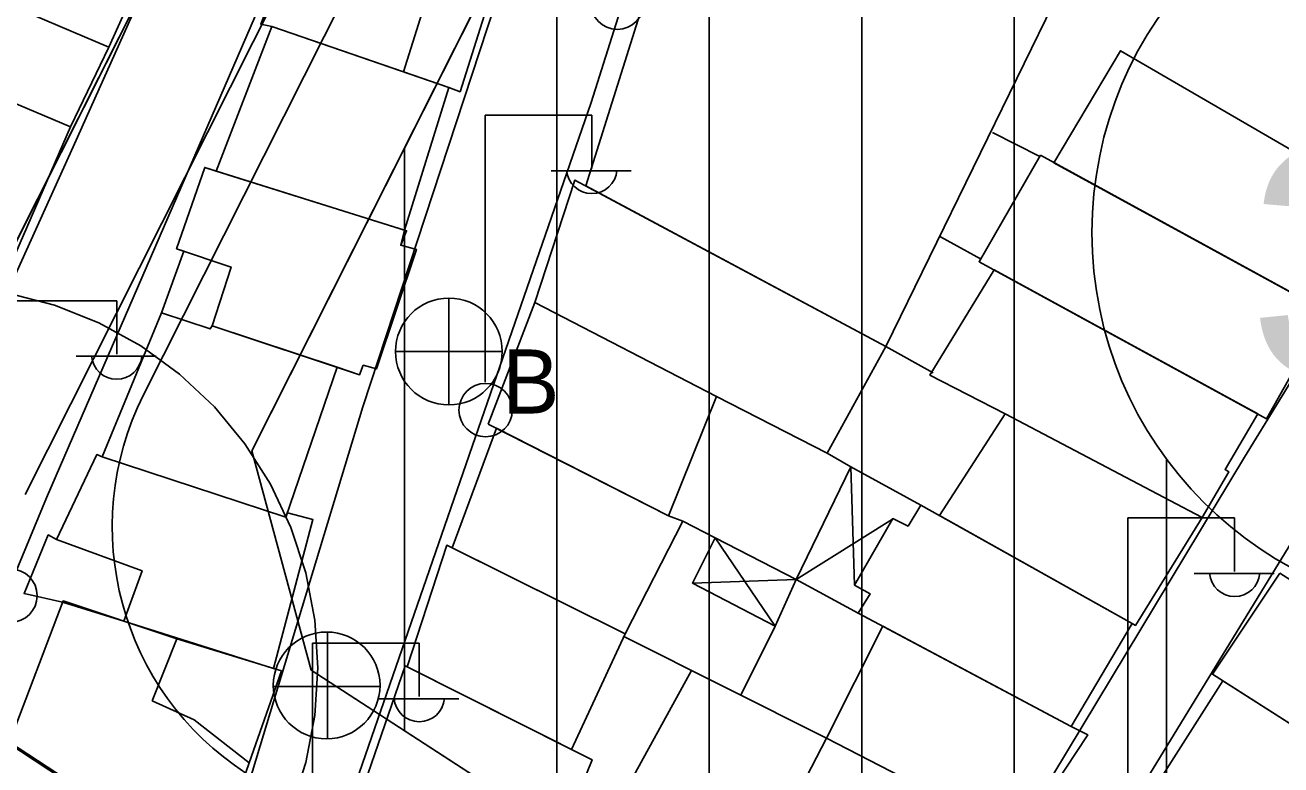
# Model space of a CAD drawing. Extents: x 417997 to 421451, y 4451742 to 4455216.
# Drawn here: x 419296 to 419378.3, y 4452690.1 to 4452738.6 of the extents above; entities that cross this region are included whole.
import ezdxf

# ---------------------------------------------------------------- set-up
doc = ezdxf.new("R2010")
doc.units = 0
for name, color, linetype in [('ADAKENARI', 7, 'Continuous'), ('B_Mesken', 7, 'Continuous'), ('B_Sundurma', 7, 'Continuous'), ('B_Teras', 7, 'Continuous'), ('KALDIRIM', 7, 'Continuous'), ('KD_KAV_25', 7, 'Continuous'), ('PL_KON_MEV_350', 7, 'Continuous'), ('S_Elektrik_Diregi', 7, 'Continuous'), ('S_Rogar_Kapagi', 7, 'Continuous'), ('S_Rogar_Kapagi_Buski', 7, 'Continuous'), ('Sinir_Duvar_tek_tarafa_ait', 7, 'Continuous'), ('SM_DAIRE', 7, 'Continuous'), ('SM_TAKS', 7, 'Continuous'), ('TR_ORTAYOGUNKONUT', 7, 'Continuous'), ('Yol_Sose', 7, 'Continuous')]:
    doc.layers.add(name, color=color, linetype=linetype)

msp = doc.modelspace()

# ---------------------------------------------------------------- linework, layer by layer
at = {"layer": 'ADAKENARI'}
for p, q in [((419338.263, 4452809.45), (419290.932, 4452715.558)), ((419338.263, 4452809.45), (419290.932, 4452715.558)), ((419310.855, 4452710.649), (419356.122, 4452800.447)), ((419310.855, 4452710.649), (419356.122, 4452800.447)), ((419314.743, 4452696.278), (419310.855, 4452710.649)), ((419314.743, 4452696.278), (419310.855, 4452710.649)), ((419431.327, 4452620.662), (419314.743, 4452696.278)), ((419431.327, 4452620.662), (419314.743, 4452696.278))]:
    msp.add_line(p, q, dxfattribs=at)
at = {"layer": 'B_Mesken'}
for points in [[(419364.372, 4452747.899), (419366.751, 4452746.79), (419352.441, 4452717.496), (419332.758, 4452728.026), (419342.904, 4452760.294)], [(419327.55, 4452743.823), (419324.512, 4452734.192), (419323.778, 4452734.479), (419320.789, 4452735.509), (419312.156, 4452738.482), (419311.437, 4452738.626), (419315.148, 4452748.116), (419323.827, 4452745.173)], [(419301.463, 4452737.128), (419303.187, 4452740.974), (419295.731, 4452744.17), (419294.555, 4452744.642), (419293.839, 4452744.904), (419292.692, 4452742.171), (419294.504, 4452741.371), (419294.033, 4452740.296), (419293.767, 4452739.627), (419291.958, 4452740.529), (419291.263, 4452738.972), (419289.672, 4452735.807), (419298.948, 4452731.901), (419301.463, 4452737.128), (419294.033, 4452740.296)], [(419308.516, 4452728.997), (419312.156, 4452738.482), (419323.778, 4452734.479), (419320.855, 4452725.124)], [(419363.46, 4452729.542), (419367.821, 4452736.884), (419383.309, 4452727.892), (419378.942, 4452721.081)], [(419289.404, 4452735.057), (419289.672, 4452735.807), (419298.948, 4452731.901), (419295.363, 4452723.642), (419285.941, 4452727.544)], [(419362.572, 4452730.028), (419381.353, 4452719.763), (419377.41, 4452712.76), (419358.548, 4452723.054)], [(419304.919, 4452719.691), (419306.385, 4452723.739), (419305.909, 4452723.898), (419307.753, 4452729.236), (419308.516, 4452728.997), (419320.855, 4452725.124), (419320.611, 4452724.133), (419321.644, 4452723.855), (419319.033, 4452716.02), (419318.155, 4452716.264), (419317.912, 4452715.644), (419316.434, 4452716.135), (419308.236, 4452718.859), (419308.121, 4452718.647)], [(419329.404, 4452720.379), (419332.041, 4452728.41), (419352.441, 4452717.496), (419348.594, 4452710.497), (419341.328, 4452714.218)], [(419376.836, 4452713.073), (419374.683, 4452709.428), (419374.923, 4452709.285), (419373.18, 4452706.279), (419360.261, 4452713.073), (419355.328, 4452715.62), (419359.542, 4452722.512)], [(419326.355, 4452712.411), (419338.177, 4452706.395), (419341.328, 4452714.218), (419329.404, 4452720.379)], [(419304.919, 4452719.691), (419308.121, 4452718.647), (419308.236, 4452718.859), (419316.434, 4452716.135), (419313.086, 4452706.297), (419301.025, 4452710.257)], [(419368.597, 4452699.33), (419368.802, 4452699.206), (419373.18, 4452706.279), (419360.261, 4452713.073), (419355.951, 4452706.412)], [(419326.905, 4452712.131), (419323.986, 4452704.291), (419335.335, 4452698.655), (419339.122, 4452706.045), (419338.177, 4452706.395)], [(419298.431, 4452700.728), (419295.908, 4452701.297), (419297.493, 4452705.138), (419298.037, 4452704.841), (419300.678, 4452710.404), (419301.025, 4452710.257), (419313.086, 4452706.297), (419313.182, 4452706.579), (419314.857, 4452706.146), (419312.269, 4452696.392), (419302.45, 4452699.479)], [(419350.625, 4452700.018), (419364.589, 4452692.584), (419368.597, 4452699.33), (419354.736, 4452707.092), (419353.889, 4452705.718), (419352.884, 4452706.214), (419350.384, 4452701.847), (419351.41, 4452701.269)], [(419321.039, 4452696.496), (419323.636, 4452704.465), (419335.335, 4452698.655), (419331.815, 4452691.077)], [(419378.29, 4452702.623), (419391.065, 4452694.523), (419386.84, 4452687.735), (419373.853, 4452696.003)], [(419310.672, 4452690.201), (419308.808, 4452684.791), (419307.183, 4452683.554), (419294.947, 4452691.557), (419298.461, 4452700.809), (419305.921, 4452698.321), (419312.796, 4452696.231)], [(419348.545, 4452691.806), (419352.242, 4452699.157), (419364.589, 4452692.584), (419365.682, 4452692.033), (419361.232, 4452685.275)], [(419325.745, 4452671.498), (419334.444, 4452686.452), (419332.152, 4452687.857), (419333.179, 4452690.391), (419320.915, 4452696.559), (419316.68, 4452684.328), (419320.423, 4452674.77)], [(419374.541, 4452695.566), (419370.253, 4452688.836), (419371.726, 4452687.892), (419382.803, 4452680.793), (419386.84, 4452687.735)], [(419344.905, 4452684.804), (419357.512, 4452678.254), (419361.232, 4452685.275), (419348.545, 4452691.806)]]:
    msp.add_lwpolyline(points, close=True, dxfattribs=at)
at = {"layer": 'B_Sundurma'}
for p, q in [((419350.384, 4452701.847), (419350.141, 4452709.604)), ((419346.551, 4452702.215), (419352.862, 4452706.176)), ((419345.18, 4452699.168), (419341.241, 4452704.95)), ((419346.551, 4452702.215), (419339.747, 4452701.987))]:
    msp.add_line(p, q, dxfattribs=at)
for points in [[(419350.625, 4452700.018), (419346.551, 4452702.215), (419350.141, 4452709.604), (419354.736, 4452707.092), (419353.889, 4452705.718), (419352.884, 4452706.214), (419350.384, 4452701.847), (419351.41, 4452701.269)], [(419346.551, 4452702.215), (419345.18, 4452699.168), (419339.747, 4452701.987), (419341.241, 4452704.95)]]:
    msp.add_lwpolyline(points, close=True, dxfattribs=at)
at = {"layer": 'B_Teras'}
for points in [[(419320.789, 4452735.509), (419323.827, 4452745.173), (419315.148, 4452748.116), (419311.437, 4452738.626), (419312.156, 4452738.482)], [(419295.731, 4452744.17), (419294.033, 4452740.296), (419301.463, 4452737.128), (419303.187, 4452740.974)], [(419307.753, 4452729.236), (419320.994, 4452725.08), (419320.611, 4452724.133), (419321.644, 4452723.855), (419319.033, 4452716.02), (419318.155, 4452716.264), (419317.912, 4452715.644), (419308.236, 4452718.859), (419309.49, 4452722.699), (419305.909, 4452723.898)], [(419312.269, 4452696.392), (419314.857, 4452706.146), (419313.182, 4452706.579), (419313.086, 4452706.297), (419301.025, 4452710.257), (419300.678, 4452710.404), (419298.037, 4452704.841), (419303.647, 4452702.793), (419302.45, 4452699.479)], [(419304.304, 4452694.255), (419305.921, 4452698.321), (419312.796, 4452696.231), (419310.672, 4452690.201), (419307.059, 4452693.023)]]:
    msp.add_lwpolyline(points, close=True, dxfattribs=at)
at = {"layer": 'KALDIRIM'}
for p, q in [((419345.407, 4452805.849), (419295.975, 4452707.79)), ((419345.407, 4452805.849), (419295.975, 4452707.79)), ((419348.979, 4452804.049), (419303.749, 4452714.326)), ((419348.979, 4452804.049), (419303.749, 4452714.326))]:
    msp.add_line(p, q, dxfattribs=at)
msp.add_arc((419320.932, 4452705.664), 19.243, 153.24723, 237.03266, dxfattribs=at)
msp.add_arc((419320.932, 4452705.664), 19.243, 153.24723, 237.03266, dxfattribs=at)
at = {"layer": 'KD_KAV_25'}
for p, q in [((419297.893, 4452720.204), (419294.853, 4452720.985)), ((419297.893, 4452720.204), (419294.853, 4452720.985)), ((419300.812, 4452719.048), (419297.893, 4452720.204)), ((419300.812, 4452719.048), (419297.893, 4452720.204)), ((419303.564, 4452717.536), (419300.812, 4452719.048)), ((419303.564, 4452717.536), (419300.812, 4452719.048)), ((419306.104, 4452715.69), (419303.564, 4452717.536)), ((419306.104, 4452715.69), (419303.564, 4452717.536)), ((419308.392, 4452713.541), (419306.104, 4452715.69)), ((419308.392, 4452713.541), (419306.104, 4452715.69)), ((419310.393, 4452711.122), (419308.392, 4452713.541)), ((419310.393, 4452711.122), (419308.392, 4452713.541)), ((419312.076, 4452708.471), (419310.393, 4452711.122)), ((419312.076, 4452708.471), (419310.393, 4452711.122)), ((419313.412, 4452705.631), (419312.076, 4452708.471)), ((419313.412, 4452705.631), (419312.076, 4452708.471)), ((419314.383, 4452702.645), (419313.412, 4452705.631)), ((419314.383, 4452702.645), (419313.412, 4452705.631)), ((419314.971, 4452699.561), (419314.383, 4452702.645)), ((419314.971, 4452699.561), (419314.383, 4452702.645)), ((419315.168, 4452696.427), (419314.971, 4452699.561)), ((419315.168, 4452696.427), (419314.971, 4452699.561)), ((419314.971, 4452693.294), (419315.168, 4452696.427)), ((419314.971, 4452693.294), (419315.168, 4452696.427)), ((419314.383, 4452690.21), (419314.971, 4452693.294)), ((419314.383, 4452690.21), (419314.971, 4452693.294)), ((419313.412, 4452687.224), (419314.383, 4452690.21)), ((419313.412, 4452687.224), (419314.383, 4452690.21))]:
    msp.add_line(p, q, dxfattribs=at)
at = {"layer": 'PL_KON_MEV_350'}
for points in [[(419466.594, 4452606.411), (419460.376, 4452607.831), (419454.262, 4452609.644), (419448.276, 4452611.844), (419442.443, 4452614.421), (419436.785, 4452617.364), (419431.327, 4452620.662), (419314.743, 4452696.278), (419310.855, 4452710.649), (419356.122, 4452800.447), (419357.685, 4452803.629), (419359.18, 4452806.842), (419360.609, 4452810.086), (419361.969, 4452813.358), (419363.261, 4452816.659), (419364.484, 4452819.985), (419365.637, 4452823.337), (419366.72, 4452826.711), (419382.894, 4452878.974)], [(419270.629, 4452854.258), (419299.088, 4452839.705), (419342.114, 4452817.703), (419341.66, 4452816.659), (419341.198, 4452815.618), (419340.729, 4452814.581), (419340.251, 4452813.547), (419339.766, 4452812.517), (419339.273, 4452811.491), (419338.772, 4452810.469), (419338.263, 4452809.45), (419290.932, 4452715.558)]]:
    msp.add_lwpolyline(points, dxfattribs=at)
at = {"layer": 'S_Elektrik_Diregi'}
for p, q in [((419326.145, 4452715.16), (419326.145, 4452732.66)), ((419326.145, 4452732.66), (419333.145, 4452732.66)), ((419333.145, 4452729.16), (419333.145, 4452732.66)), ((419330.485, 4452729.02), (419335.735, 4452729.02)), ((419294.981, 4452720.494), (419301.981, 4452720.494)), ((419301.981, 4452716.994), (419301.981, 4452720.494)), ((419299.321, 4452716.854), (419304.571, 4452716.854)), ((419368.316, 4452688.751), (419368.316, 4452706.251)), ((419368.316, 4452706.251), (419375.316, 4452706.251)), ((419375.316, 4452702.751), (419375.316, 4452706.251)), ((419372.656, 4452702.611), (419377.906, 4452702.611)), ((419314.832, 4452680.54), (419314.832, 4452698.04)), ((419314.832, 4452698.04), (419321.832, 4452698.04)), ((419321.832, 4452694.54), (419321.832, 4452698.04)), ((419319.172, 4452694.4), (419324.422, 4452694.4))]:
    msp.add_line(p, q, dxfattribs=at)
for centre in [(419334.824, 4452740.032), (419326.181, 4452713.325), (419295.017, 4452701.158)]:
    msp.add_circle(centre, 1.75, dxfattribs=at)
for centre in [(419333.146, 4452729.173), (419301.981, 4452717.007), (419375.317, 4452702.764), (419321.833, 4452694.553)]:
    msp.add_arc(centre, 1.658, 184.83843, 355.14641, dxfattribs=at)
at = {"layer": 'S_Rogar_Kapagi'}
for p, q in [((419315.808, 4452691.747), (419315.808, 4452698.747)), ((419312.238, 4452695.212), (419319.238, 4452695.212))]:
    msp.add_line(p, q, dxfattribs=at)
msp.add_circle((419315.755, 4452695.276), 3.5, dxfattribs=at)
at = {"layer": 'S_Rogar_Kapagi_Buski'}
for p, q in [((419323.774, 4452720.665), (419323.774, 4452713.665)), ((419320.274, 4452717.165), (419327.274, 4452717.165))]:
    msp.add_line(p, q, dxfattribs=at)
msp.add_circle((419323.774, 4452717.165), 3.5, dxfattribs=at)
at = {"layer": 'Sinir_Duvar_tek_tarafa_ait'}
for points in [[(419359.432, 4452731.534), (419362.532, 4452729.96)], [(419358.65, 4452723.231), (419356.024, 4452724.691)], [(419352.441, 4452717.496), (419355.536, 4452715.762)], [(419350.141, 4452709.604), (419348.594, 4452710.497)], [(419339.122, 4452706.045), (419341.241, 4452704.95)], [(419345.18, 4452699.168), (419342.932, 4452694.627)], [(419335.257, 4452698.486), (419348.545, 4452691.806)], [(419334.916, 4452687.586), (419339.69, 4452696.257)]]:
    msp.add_lwpolyline(points, dxfattribs=at)
at = {"layer": 'SM_DAIRE'}
msp.add_circle((419390.958, 4452724.961), 25, dxfattribs=at)
msp.add_circle((419390.958, 4452724.961), 25, dxfattribs=at)
at = {"layer": 'TR_ORTAYOGUNKONUT'}
for p, q in [((419360.855, 4452666.37), (419360.855, 4452810.677)), ((419360.855, 4452666.37), (419360.855, 4452810.677)), ((419350.855, 4452672.856), (419350.855, 4452789.998)), ((419350.855, 4452672.856), (419350.855, 4452789.998)), ((419340.855, 4452679.342), (419340.855, 4452770.161)), ((419340.855, 4452679.342), (419340.855, 4452770.161)), ((419330.855, 4452685.828), (419330.855, 4452750.323)), ((419330.855, 4452685.828), (419330.855, 4452750.323)), ((419320.855, 4452692.314), (419320.855, 4452730.486)), ((419320.855, 4452692.314), (419320.855, 4452730.486)), ((419370.855, 4452659.884), (419370.855, 4452710.101)), ((419370.855, 4452659.884), (419370.855, 4452710.101))]:
    msp.add_line(p, q, dxfattribs=at)
at = {"layer": 'Yol_Sose'}
for points in [[(419294.769, 4452691.564), (419306.627, 4452683.763), (419307.93, 4452683.811), (419308.853, 4452684.451), (419309.727, 4452685.839), (419318.123, 4452713.528), (419332.947, 4452758.654), (419349.23, 4452808.282), (419349.249, 4452808.804), (419348.99, 4452809.449), (419348.487, 4452809.798), (419347.513, 4452810.027), (419347.025, 4452809.802), (419345.836, 4452808.447), (419329.303, 4452777.908), (419315.631, 4452749.71), (419297.387, 4452707.564), (419294.756, 4452701.239), (419294.441, 4452700.579), (419293.943, 4452697.208), (419293.867, 4452695.365), (419293.983, 4452693.469), (419294.275, 4452692.39)], [(419332.661, 4452667.232), (419343.534, 4452660.75), (419344.057, 4452660.566), (419344.536, 4452660.633), (419356.582, 4452678.121), (419375.971, 4452710.24), (419387.612, 4452729.211), (419409.906, 4452764.808), (419410.159, 4452765.422), (419410.229, 4452766.106), (419409.845, 4452766.973), (419354.705, 4452799.226), (419354.546, 4452799.226), (419354.044, 4452799.114), (419353.746, 4452798.727), (419333.109, 4452733.5), (419314.492, 4452679.729), (419314.399, 4452679.319), (419314.399, 4452679.046), (419314.398, 4452679), (419314.875, 4452678.383), (419332.206, 4452667.506)], [(419360.887, 4452650.941), (419380.942, 4452638.898), (419382.445, 4452638.597), (419383.585, 4452638.89), (419384.247, 4452639.275), (419385.184, 4452640.137), (419420.552, 4452697.69), (419448.007, 4452740.63), (419448.169, 4452741.154), (419448.034, 4452741.747), (419415.549, 4452761.937), (419414.637, 4452762.259), (419414.202, 4452762.123), (419354.474, 4452664.493), (419354.175, 4452663.81), (419358.062, 4452653.748), (419358.651, 4452652.675), (419359.401, 4452651.875)]]:
    msp.add_lwpolyline(points, close=True, dxfattribs=at)
msp.add_lwpolyline([(419288.804, 4452707.785), (419299.123, 4452730.578), (419311.949, 4452759.174), (419316.691, 4452767.736), (419316.849, 4452768.205), (419316.78, 4452768.588), (419316.659, 4452768.849), (419316.486, 4452769.128), (419299.872, 4452777.903), (419263.117, 4452797.237)], dxfattribs=at)

# ---------------------------------------------------------------- texts
at = {"layer": 'S_Rogar_Kapagi_Buski'}
msp.add_text('B', height=4.2, dxfattribs=at).set_placement((419327.274, 4452713.101))
at = {"layer": 'SM_TAKS'}
msp.add_text('350', height=15, dxfattribs=at).set_placement((419376.217, 4452715.518))
msp.add_text('350', height=15, dxfattribs=at).set_placement((419376.217, 4452715.518))

doc.saveas('drawing.dxf')
